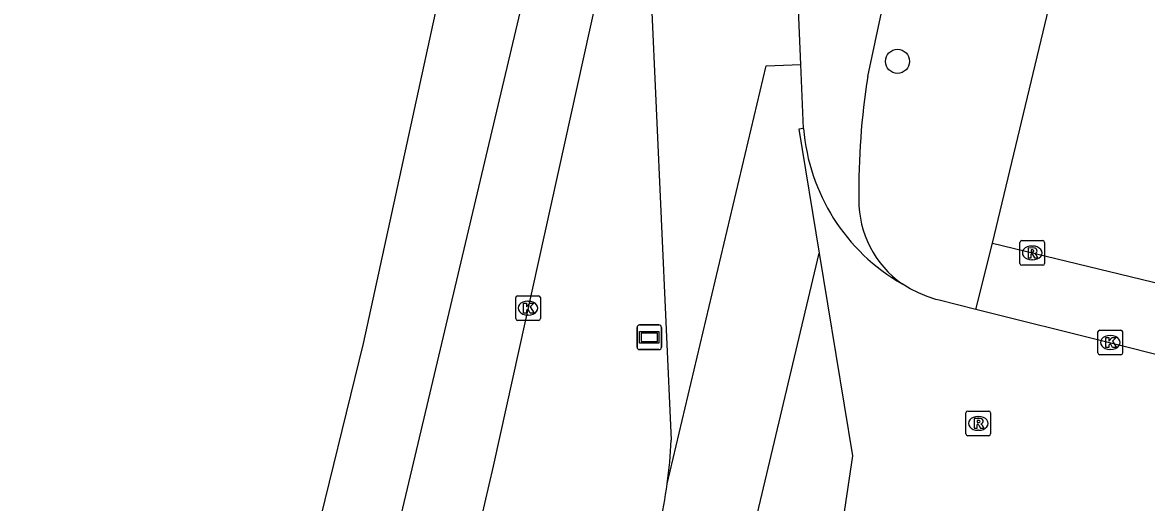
# Model space of a CAD drawing. Extents: x 162812 to 163818, y 381639 to 382470.
# Drawn here: x 163002.92 to 163048.51, y 382361.46 to 382380.94 of the extents above; entities that cross this region are included whole.
import ezdxf

# ---------------------------------------------------------------- set-up
doc = ezdxf.new("R2010")
doc.units = 0
for name, color, linetype in [('IMGEO_Boom', 7, 'Continuous'), ('IMGEO_Fietspad_open', 7, 'Continuous'), ('IMGEO_Kolk', 7, 'Continuous'), ('IMGEO_Rijbaan_lokaal_gesloten', 7, 'Continuous'), ('IMGEO_Rijbaan_lokaal_open', 7, 'Continuous'), ('IMGEO_Rijbaan_regionaal_gesloten', 7, 'Continuous'), ('IMGEO_Rioolput', 7, 'Continuous'), ('IMGEO_Straatnaambord', 7, 'Continuous'), ('IMGEO_Voetpad_open', 7, 'Continuous')]:
    doc.layers.add(name, color=color, linetype=linetype)

msp = doc.modelspace()

# ---------------------------------------------------------------- linework, layer by layer
at = {"layer": 'IMGEO_Boom'}
msp.add_circle((163038.409, 382379.362), 0.489, dxfattribs=at)
at = {"layer": 'IMGEO_Fietspad_open'}
msp.add_lwpolyline([(163037.202, 382378.752), (163042.182, 382402.063), (163049.43, 382435.875), (163051.001, 382442.926)], dxfattribs=at)
for centre, radius, start, end in [((163066.888, 382374.095), 30.049, 171.0853, 180.6588), ((163040.984, 382373.717), 4.144, 179.5423, 234.8012)]:
    msp.add_arc(centre, radius, start, end, dxfattribs=at)
at = {"layer": 'IMGEO_Kolk'}
for p, q in [((163022.924, 382368.923), (163022.924, 382369.775)), ((163022.999, 382369.849), (163023.851, 382369.849)), ((163023.412, 382369.629), (163023.437, 382369.629)), ((163023.925, 382369.775), (163023.925, 382368.923)), ((163023.435, 382369.069), (163023.41, 382369.069)), ((163023.851, 382368.849), (163022.999, 382368.849)), ((163046.54, 382367.529), (163046.54, 382368.381)), ((163046.615, 382368.455), (163047.467, 382368.455)), ((163047.028, 382368.235), (163047.053, 382368.235)), ((163047.541, 382368.381), (163047.541, 382367.529)), ((163047.051, 382367.675), (163047.026, 382367.675)), ((163047.467, 382367.455), (163046.615, 382367.455))]:
    msp.add_line(p, q, dxfattribs=at)
for points in [[(163022.924, 382368.923), (163022.924, 382369.775)], [(163022.999, 382369.849), (163023.851, 382369.849)], [(163023.245, 382369.549), (163023.368, 382369.549), (163023.368, 382369.398), (163023.498, 382369.549), (163023.662, 382369.549), (163023.516, 382369.398), (163023.669, 382369.149), (163023.517, 382369.149), (163023.432, 382369.313), (163023.368, 382369.246), (163023.368, 382369.149), (163023.245, 382369.149), (163023.245, 382369.549)], [(163023.925, 382369.775), (163023.925, 382368.923)], [(163023.851, 382368.849), (163022.999, 382368.849)], [(163046.54, 382367.529), (163046.54, 382368.381)], [(163046.615, 382368.455), (163047.467, 382368.455)], [(163046.861, 382368.155), (163046.984, 382368.155), (163046.984, 382368.004), (163047.114, 382368.155), (163047.278, 382368.155), (163047.132, 382368.004), (163047.285, 382367.755), (163047.133, 382367.755), (163047.048, 382367.919), (163046.984, 382367.852), (163046.984, 382367.755), (163046.861, 382367.755), (163046.861, 382368.155)], [(163047.541, 382368.381), (163047.541, 382367.529)], [(163047.467, 382367.455), (163046.615, 382367.455)]]:
    msp.add_lwpolyline(points, dxfattribs=at)
for centre, start, end in [((163023.001, 382369.773), 91.552, 178.448), ((163023.001, 382369.773), 91.552, 178.448), ((163023.849, 382369.773), 1.552, 88.448), ((163023.849, 382369.773), 1.552, 88.448), ((163023.001, 382368.925), 181.552, 268.448), ((163023.001, 382368.925), 181.552, 268.448), ((163023.849, 382368.925), 271.552, 358.448), ((163023.849, 382368.925), 271.552, 358.448), ((163046.617, 382368.379), 91.552, 178.448), ((163046.617, 382368.379), 91.552, 178.448), ((163047.465, 382368.379), 1.552, 88.448), ((163047.465, 382368.379), 1.552, 88.448), ((163046.617, 382367.531), 181.552, 268.448), ((163046.617, 382367.531), 181.552, 268.448), ((163047.465, 382367.531), 271.552, 358.448), ((163047.465, 382367.531), 271.552, 358.448)]:
    msp.add_arc(centre, 0.0765, start, end, dxfattribs=at)
for centre, major_axis, ratio, start_param, end_param in [((163023.411, 382369.349), (-0.387, 0.002), 0.722429, 4.712389, 7.853982), ((163023.436, 382369.349), (-0.39, 0.002), 0.717154, 1.570796, 4.712389), ((163047.027, 382367.955), (-0.387, 0.002), 0.722429, 4.712389, 7.853982), ((163047.052, 382367.955), (-0.39, 0.002), 0.717154, 1.570796, 4.712389)]:
    msp.add_ellipse(centre, major_axis=major_axis, ratio=ratio, start_param=start_param, end_param=end_param, dxfattribs=at)
at = {"layer": 'IMGEO_Rijbaan_lokaal_gesloten'}
for points in [[(163034.489, 382379.235), (163034.136, 382387.51)], [(163028.219, 382386.449), (163029.232, 382363.989)], [(163029.07, 382362.225), (163033.087, 382379.175), (163034.489, 382379.235)], [(163034.6, 382376.637), (163034.403, 382376.604), (163035.23, 382371.584)], [(163020.941, 382328.112), (163024.715, 382327.217), (163035.23, 382371.584)], [(163035.23, 382371.584), (163036.585, 382363.359), (163035.219, 382354.192)], [(163041.588, 382369.297), (163040.097, 382369.671), (163039.969, 382369.701), (163039.611, 382369.822), (163039.262, 382369.969), (163038.922, 382370.138), (163038.596, 382370.331)], [(163096.979, 382355.69), (163085.124, 382358.408), (163078.472, 382360.035), (163047.004, 382367.938), (163041.588, 382369.297)]]:
    msp.add_lwpolyline(points, dxfattribs=at)
for centre, radius, start, end in [((163042.582, 382377.276), 8.007, 184.5758, 240.1476), ((163007.589, 382365.087), 21.671, 352.4105, 357.0952)]:
    msp.add_arc(centre, radius, start, end, dxfattribs=at)
at = {"layer": 'IMGEO_Rijbaan_lokaal_open'}
msp.add_lwpolyline([(163034.6, 382376.637), (163034.489, 382379.235)], dxfattribs=at)
msp.add_arc((163007.848, 382365.047), 21.408, 347.6824, 352.4252, dxfattribs=at)
at = {"layer": 'IMGEO_Rijbaan_regionaal_gesloten'}
for points in [[(162957.334, 382216.925), (162970.099, 382238.803), (162988.069, 382276.576), (162999.406, 382306.223), (163004.339, 382321.327), (163010.545, 382342.595), (163016.751, 382367.915), (163022.202, 382392.931), (163024.249, 382401.938), (163027.1, 382412.472), (163031.008, 382425.974), (163036.242, 382443.17)], [(163005.155, 382311.92), (163008.8, 382324.751), (163011.315, 382332.64), (163013.601, 382341.216), (163018.973, 382363.856), (163024.915, 382389.012), (163029.659, 382408.85), (163031.259, 382414.339), (163034.689, 382425.944), (163036.917, 382433.491), (163039.378, 382442.583)], [(163027.259, 382386.699), (163022.008, 382362.942), (163021.127, 382359.156)]]:
    msp.add_lwpolyline(points, dxfattribs=at)
at = {"layer": 'IMGEO_Rioolput'}
for p, q in [((163043.372, 382371.163), (163043.372, 382372.015)), ((163043.447, 382372.089), (163044.299, 382372.089)), ((163043.86, 382371.869), (163043.885, 382371.869)), ((163044.373, 382372.015), (163044.373, 382371.163)), ((163043.883, 382371.309), (163043.858, 382371.309)), ((163044.299, 382371.089), (163043.447, 382371.089)), ((163041.185, 382364.246), (163041.185, 382365.098)), ((163041.26, 382365.172), (163042.112, 382365.172)), ((163041.673, 382364.952), (163041.698, 382364.952)), ((163042.186, 382365.098), (163042.186, 382364.246)), ((163042.112, 382364.172), (163041.26, 382364.172)), ((163041.696, 382364.392), (163041.671, 382364.392))]:
    msp.add_line(p, q, dxfattribs=at)
for points in [[(163043.372, 382371.163), (163043.372, 382372.015)], [(163043.447, 382372.089), (163044.299, 382372.089)], [(163043.961, 382371.787), (163043.709, 382371.789), (163043.709, 382371.389)], [(163044.373, 382372.015), (163044.373, 382371.163)], [(163043.709, 382371.389), (163043.833, 382371.389), (163043.833, 382371.551), (163043.844, 382371.551)], [(163043.887, 382371.708), (163043.833, 382371.708), (163043.833, 382371.627)], [(163043.833, 382371.627), (163043.885, 382371.627)], [(163043.891, 382371.522), (163043.962, 382371.389), (163044.102, 382371.389), (163044.037, 382371.515)], [(163044.299, 382371.089), (163043.447, 382371.089)], [(163041.185, 382364.246), (163041.185, 382365.098)], [(163041.26, 382365.172), (163042.112, 382365.172)], [(163042.186, 382365.098), (163042.186, 382364.246)], [(163041.774, 382364.87), (163041.522, 382364.872), (163041.522, 382364.472)], [(163041.522, 382364.472), (163041.646, 382364.472), (163041.646, 382364.634), (163041.657, 382364.634)], [(163041.7, 382364.791), (163041.646, 382364.791), (163041.646, 382364.71)], [(163041.646, 382364.71), (163041.698, 382364.71)], [(163041.704, 382364.605), (163041.775, 382364.472), (163041.915, 382364.472), (163041.85, 382364.598)], [(163042.112, 382364.172), (163041.26, 382364.172)]]:
    msp.add_lwpolyline(points, dxfattribs=at)
for centre, radius, start, end in [((163043.449, 382372.013), 0.0765, 91.552, 178.448), ((163043.449, 382372.013), 0.0765, 91.552, 178.448), ((163043.96, 382371.677), 0.109, 350.3612, 89.416), ((163044.297, 382372.013), 0.0765, 1.552, 88.448), ((163044.297, 382372.013), 0.0765, 1.552, 88.448), ((163043.843, 382371.498), 0.0533, 26.0293, 88.6989), ((163043.869, 382371.816), 0.19, 274.7715, 282.9687), ((163043.893, 382371.612), 0.0964, 77.0061, 93.1865), ((163043.907, 382371.669), 0.0378, 276.6634, 79.6772), ((163043.958, 382371.677), 0.112, 277.5842, 350.9817), ((163043.942, 382371.462), 0.108, 29.5134, 73.7905), ((163043.449, 382371.165), 0.0765, 181.552, 268.448), ((163043.449, 382371.165), 0.0765, 181.552, 268.448), ((163044.297, 382371.165), 0.0765, 271.552, 358.448), ((163044.297, 382371.165), 0.0765, 271.552, 358.448), ((163041.262, 382365.096), 0.0765, 91.552, 178.448), ((163041.262, 382365.096), 0.0765, 91.552, 178.448), ((163042.11, 382365.096), 0.0765, 1.552, 88.448), ((163042.11, 382365.096), 0.0765, 1.552, 88.448), ((163041.656, 382364.581), 0.0533, 26.0293, 88.6989), ((163041.682, 382364.899), 0.19, 274.7715, 282.9687), ((163041.706, 382364.695), 0.0964, 77.0061, 93.1865), ((163041.72, 382364.752), 0.0378, 276.6634, 79.6772), ((163041.773, 382364.76), 0.109, 350.3612, 89.416), ((163041.771, 382364.76), 0.112, 277.5842, 350.9817), ((163041.755, 382364.545), 0.108, 29.5134, 73.7905), ((163041.262, 382364.248), 0.0765, 181.552, 268.448), ((163041.262, 382364.248), 0.0765, 181.552, 268.448), ((163042.11, 382364.248), 0.0765, 271.552, 358.448), ((163042.11, 382364.248), 0.0765, 271.552, 358.448)]:
    msp.add_arc(centre, radius, start, end, dxfattribs=at)
for centre, major_axis, ratio, start_param, end_param in [((163043.859, 382371.589), (-0.387, 0.002), 0.722429, 4.712389, 7.853982), ((163043.884, 382371.589), (-0.39, 0.002), 0.717154, 1.570796, 4.712389), ((163041.672, 382364.672), (-0.387, 0.002), 0.722429, 4.712389, 7.853982), ((163041.697, 382364.672), (-0.39, 0.002), 0.717154, 1.570796, 4.712389)]:
    msp.add_ellipse(centre, major_axis=major_axis, ratio=ratio, start_param=start_param, end_param=end_param, dxfattribs=at)
at = {"layer": 'IMGEO_Straatnaambord'}
for p, q in [((163027.846, 382367.766), (163027.846, 382368.566)), ((163027.846, 382368.566), (163027.846, 382367.766)), ((163027.946, 382368.666), (163028.736, 382368.666)), ((163028.736, 382368.666), (163027.946, 382368.666)), ((163028.836, 382368.566), (163028.836, 382367.766)), ((163028.836, 382367.766), (163028.836, 382368.566)), ((163028.736, 382367.666), (163027.946, 382367.666)), ((163027.946, 382367.666), (163028.736, 382367.666))]:
    msp.add_line(p, q, dxfattribs=at)
for points in [[(163027.947, 382368.398), (163028.735, 382368.398), (163028.735, 382367.934), (163027.947, 382367.934), (163027.947, 382368.398)], [(163028.012, 382368.333), (163028.012, 382367.999), (163028.67, 382367.999), (163028.67, 382368.333), (163028.012, 382368.333)]]:
    msp.add_lwpolyline(points, dxfattribs=at)
for centre, start, end in [((163027.946, 382368.566), 90, 180), ((163027.946, 382368.566), 90, 180), ((163028.736, 382368.566), 0, 90), ((163028.736, 382368.566), 360, 90), ((163027.946, 382367.766), 180, 270), ((163027.946, 382367.766), 180, 270), ((163028.736, 382367.766), 270, 0), ((163028.736, 382367.766), 270, 0)]:
    msp.add_arc(centre, 0.1, start, end, dxfattribs=at)
at = {"layer": 'IMGEO_Voetpad_open'}
for points in [[(163042.263, 382371.988), (163044.547, 382381.519), (163045.185, 382384.181), (163045.545, 382384.145), (163046.417, 382388.865), (163046.687, 382388.878), (163048.422, 382397.537), (163048.783, 382397.461), (163051.66, 382410.862), (163051.991, 382410.736), (163052.737, 382414.344), (163054.372, 382422.252), (163054.592, 382422.204), (163055.342, 382426.312), (163056.668, 382430.717), (163056.692, 382430.848), (163056.547, 382430.876), (163057.269, 382434.813), (163057.549, 382434.766), (163058.429, 382438.955)], [(163041.588, 382369.297), (163042.263, 382371.988)], [(163042.263, 382371.988), (163078.944, 382363.094), (163085.594, 382361.513), (163096.471, 382358.893)]]:
    msp.add_lwpolyline(points, dxfattribs=at)

doc.saveas('drawing.dxf')
